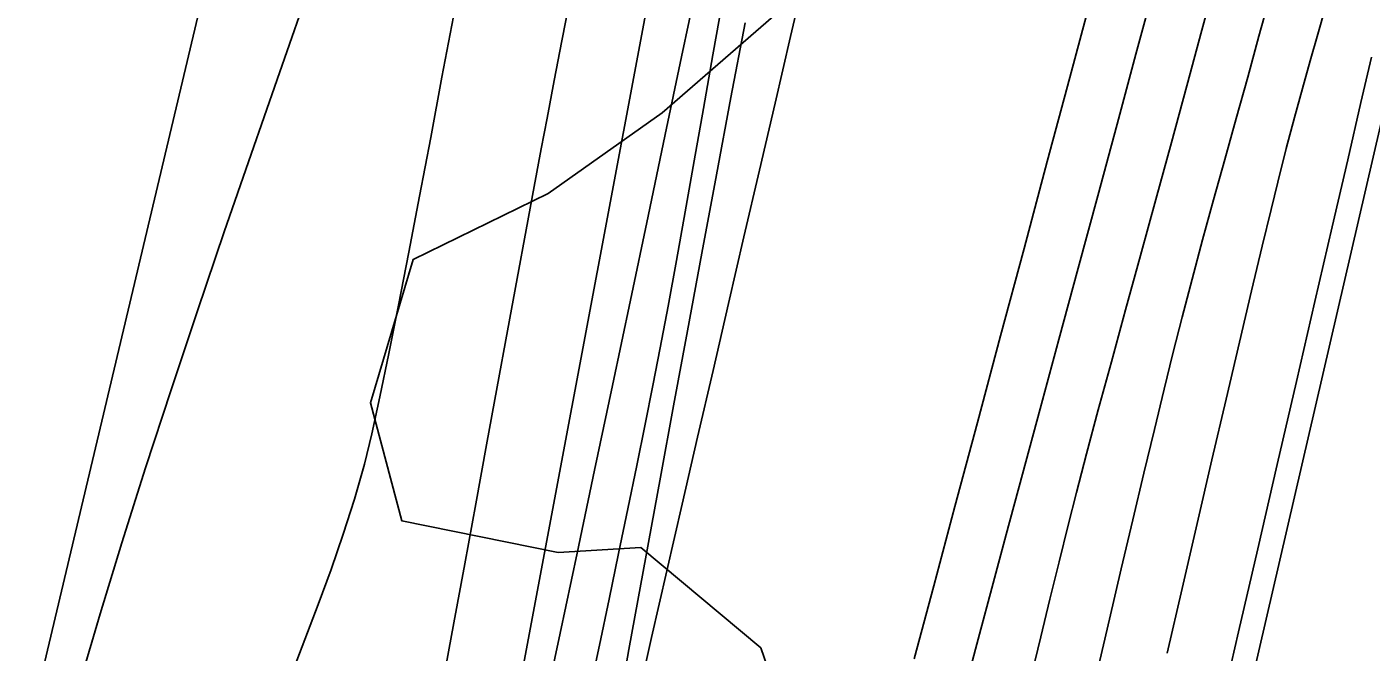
# Model space of a CAD drawing. Extents: x 1957117 to 1971063, y 701601 to 715861.
# Drawn here: x 1962829.51 to 1962879.14, y 704208.38 to 704231.47 of the extents above; entities that cross this region are included whole.
import ezdxf

# ---------------------------------------------------------------- set-up
doc = ezdxf.new("R2010")
doc.units = 0
for name, color, linetype in [('DT_X_Break_Line', 7, 'Continuous'), ('DT_X_Contour_Major', 7, 'Continuous'), ('DT_X_Contour_Minor', 7, 'Continuous'), ('DT_X_TIN_Hull', 7, 'Continuous'), ('GE_X_CL_20', 7, 'Continuous'), ('HY_X_Water_Edge', 7, 'Continuous'), ('RW_X_Esmt_RR', 7, 'Continuous'), ('VG_X_Tree_Line_Rt', 7, 'Continuous')]:
    doc.layers.add(name, color=color, linetype=linetype)

msp = doc.modelspace()

# ---------------------------------------------------------------- linework, layer by layer
at = {"layer": 'DT_X_Break_Line'}
for points in [[(1962730.818, 703457.798), (1962733.395, 703504.264), (1962741.916, 703605.02), (1962747.624, 703652.087), (1962756.592, 703704.666), (1962761.935, 703754.654), (1962770.271, 703804.276), (1962778.004, 703852.465), (1962787.236, 703902.544), (1962794.92, 703952.201), (1962805.163, 704000.74), (1962815.72, 704050.002), (1962825.218, 704099.5), (1962834.811, 704148.707), (1962846.035, 704198.31), (1962854.549, 704243.654), (1962868.069, 704295.231)], [(1962892.064, 704289.931), (1962881.011, 704234.451), (1962871.969, 704195.37), (1962858.193, 704145.387), (1962849.618, 704095.769), (1962840.196, 704046.83), (1962828.044, 703997.69), (1962822.426, 703949.671), (1962812.618, 703898.591), (1962803.468, 703849.395), (1962793.965, 703803.71), (1962788.733, 703751.727), (1962780.252, 703700.82), (1962774.948, 703651.755), (1962769.57, 703604.236), (1962761.597, 703549.082), (1962757.692, 703508.157), (1962753.044, 703454.513)]]:
    msp.add_lwpolyline(points, dxfattribs=at)
at = {"layer": 'DT_X_Contour_Major'}
for points in [[(1962868.798, 704232.553), (1962868.011, 704229.605), (1962867.18, 704226.496), (1962866.323, 704223.292), (1962865.458, 704220.058), (1962864.602, 704216.86), (1962863.773, 704213.762), (1962862.989, 704210.831), (1962862.267, 704208.132)], [(1962868.798, 704232.553), (1962868.011, 704229.605), (1962867.18, 704226.496), (1962866.323, 704223.292), (1962865.458, 704220.058), (1962864.602, 704216.86), (1962863.773, 704213.762), (1962862.989, 704210.831), (1962862.267, 704208.132)], [(1962879.152, 704230.351), (1962878.762, 704228.674), (1962878.272, 704226.559), (1962877.699, 704224.085), (1962877.062, 704221.333), (1962876.38, 704218.381), (1962875.671, 704215.31), (1962874.953, 704212.2), (1962874.245, 704209.13), (1962873.566, 704206.18)], [(1962879.152, 704230.351), (1962878.762, 704228.674), (1962878.272, 704226.559), (1962877.699, 704224.085), (1962877.062, 704221.333), (1962876.38, 704218.381), (1962875.671, 704215.31), (1962874.953, 704212.2), (1962874.245, 704209.13), (1962873.566, 704206.18)]]:
    msp.add_lwpolyline(points, dxfattribs=at)
at = {"layer": 'DT_X_Contour_Minor'}
for points in [[(1962873.425, 704233.339), (1962872.892, 704231.35), (1962872.335, 704229.291), (1962871.763, 704227.196), (1962871.189, 704225.097), (1962870.621, 704223.028), (1962870.071, 704221.02), (1962869.549, 704219.109), (1962869.066, 704217.325), (1962868.631, 704215.704), (1962868.256, 704214.276), (1962867.95, 704213.076), (1962867.615, 704211.72), (1962867.278, 704210.34), (1962866.94, 704208.942), (1962866.602, 704207.531)], [(1962873.425, 704233.339), (1962872.892, 704231.35), (1962872.335, 704229.291), (1962871.763, 704227.196), (1962871.189, 704225.097), (1962870.621, 704223.028), (1962870.071, 704221.02), (1962869.549, 704219.109), (1962869.066, 704217.325), (1962868.631, 704215.704), (1962868.256, 704214.276), (1962867.95, 704213.076), (1962867.615, 704211.72), (1962867.278, 704210.34), (1962866.94, 704208.942), (1962866.602, 704207.531)], [(1962854.239, 704233.042), (1962853.68, 704230.371), (1962853.078, 704227.501), (1962852.446, 704224.486), (1962851.793, 704221.378), (1962851.131, 704218.232), (1962850.471, 704215.099), (1962849.823, 704212.033), (1962849.2, 704209.086), (1962848.611, 704206.313)], [(1962854.239, 704233.042), (1962853.68, 704230.371), (1962853.078, 704227.501), (1962852.446, 704224.486), (1962851.793, 704221.378), (1962851.131, 704218.232), (1962850.471, 704215.099), (1962849.823, 704212.033), (1962849.2, 704209.086), (1962848.611, 704206.313)], [(1962871.113, 704232.918), (1962870.454, 704230.46), (1962869.76, 704227.879), (1962869.044, 704225.228), (1962868.323, 704222.559), (1962867.609, 704219.923), (1962866.919, 704217.371), (1962866.266, 704214.956), (1962865.666, 704212.73), (1962865.133, 704210.744), (1962864.681, 704209.05), (1962864.326, 704207.7)], [(1962871.113, 704232.918), (1962870.454, 704230.46), (1962869.76, 704227.879), (1962869.044, 704225.228), (1962868.323, 704222.559), (1962867.609, 704219.923), (1962866.919, 704217.371), (1962866.266, 704214.956), (1962865.666, 704212.73), (1962865.133, 704210.744), (1962864.681, 704209.05), (1962864.326, 704207.7)], [(1962844.877, 704207.327), (1962845.272, 704209.462), (1962845.675, 704211.649), (1962846.081, 704213.854), (1962846.483, 704216.044), (1962846.876, 704218.185), (1962847.255, 704220.243), (1962847.612, 704222.184), (1962847.943, 704223.975), (1962848.241, 704225.581), (1962848.501, 704226.969), (1962848.717, 704228.105), (1962848.982, 704229.486), (1962849.263, 704230.951), (1962849.555, 704232.472)], [(1962844.877, 704207.327), (1962845.272, 704209.462), (1962845.675, 704211.649), (1962846.081, 704213.854), (1962846.483, 704216.044), (1962846.876, 704218.185), (1962847.255, 704220.243), (1962847.612, 704222.184), (1962847.943, 704223.975), (1962848.241, 704225.581), (1962848.501, 704226.969), (1962848.717, 704228.105), (1962848.982, 704229.486), (1962849.263, 704230.951), (1962849.555, 704232.472)], [(1962855.195, 704232.42), (1962854.839, 704230.438), (1962854.488, 704228.463), (1962854.144, 704226.523), (1962853.81, 704224.641), (1962853.488, 704222.846), (1962853.181, 704221.162), (1962852.892, 704219.617), (1962852.624, 704218.235), (1962852.335, 704216.796), (1962852.025, 704215.271), (1962851.698, 704213.677), (1962851.357, 704212.029), (1962851.006, 704210.343), (1962850.647, 704208.637), (1962850.285, 704206.925)], [(1962855.195, 704232.42), (1962854.839, 704230.438), (1962854.488, 704228.463), (1962854.144, 704226.523), (1962853.81, 704224.641), (1962853.488, 704222.846), (1962853.181, 704221.162), (1962852.892, 704219.617), (1962852.624, 704218.235), (1962852.335, 704216.796), (1962852.025, 704215.271), (1962851.698, 704213.677), (1962851.357, 704212.029), (1962851.006, 704210.343), (1962850.647, 704208.637), (1962850.285, 704206.925)], [(1962875.407, 704232.63), (1962874.998, 704231.128), (1962874.58, 704229.613), (1962874.158, 704228.093), (1962873.737, 704226.579), (1962873.322, 704225.079), (1962872.918, 704223.602), (1962872.529, 704222.158), (1962872.161, 704220.757), (1962871.819, 704219.408), (1962871.494, 704218.091), (1962871.135, 704216.61), (1962870.747, 704214.993), (1962870.336, 704213.268), (1962869.91, 704211.46), (1962869.474, 704209.598), (1962869.035, 704207.708)], [(1962875.407, 704232.63), (1962874.998, 704231.128), (1962874.58, 704229.613), (1962874.158, 704228.093), (1962873.737, 704226.579), (1962873.322, 704225.079), (1962872.918, 704223.602), (1962872.529, 704222.158), (1962872.161, 704220.757), (1962871.819, 704219.408), (1962871.494, 704218.091), (1962871.135, 704216.61), (1962870.747, 704214.993), (1962870.336, 704213.268), (1962869.91, 704211.46), (1962869.474, 704209.598), (1962869.035, 704207.708)], [(1962877.45, 704232.2), (1962877.171, 704231.208), (1962876.889, 704230.216), (1962876.603, 704229.199), (1962876.309, 704228.131), (1962876.005, 704226.986), (1962875.688, 704225.739), (1962875.442, 704224.732), (1962875.117, 704223.378), (1962874.725, 704221.726), (1962874.278, 704219.826), (1962873.786, 704217.728), (1962873.262, 704215.48), (1962872.717, 704213.134), (1962872.163, 704210.737), (1962871.61, 704208.341)], [(1962877.45, 704232.2), (1962877.171, 704231.208), (1962876.889, 704230.216), (1962876.603, 704229.199), (1962876.309, 704228.131), (1962876.005, 704226.986), (1962875.688, 704225.739), (1962875.442, 704224.732), (1962875.117, 704223.378), (1962874.725, 704221.726), (1962874.278, 704219.826), (1962873.786, 704217.728), (1962873.262, 704215.48), (1962872.717, 704213.134), (1962872.163, 704210.737), (1962871.61, 704208.341)], [(1962831.507, 704207.377), (1962832.21, 704209.798), (1962833.012, 704212.42), (1962833.893, 704215.193), (1962834.832, 704218.065), (1962835.808, 704220.985), (1962836.799, 704223.903), (1962837.785, 704226.768), (1962838.745, 704229.527), (1962839.658, 704232.132)], [(1962831.507, 704207.377), (1962832.21, 704209.798), (1962833.012, 704212.42), (1962833.893, 704215.193), (1962834.832, 704218.065), (1962835.808, 704220.985), (1962836.799, 704223.903), (1962837.785, 704226.768), (1962838.745, 704229.527), (1962839.658, 704232.132)], [(1962839.276, 704207.557), (1962839.767, 704208.847), (1962840.259, 704210.142), (1962840.738, 704211.438), (1962841.191, 704212.736), (1962841.607, 704214.033), (1962841.97, 704215.328), (1962842.239, 704216.439), (1962842.542, 704217.81), (1962842.875, 704219.408), (1962843.234, 704221.198), (1962843.613, 704223.147), (1962844.01, 704225.221), (1962844.418, 704227.386), (1962844.834, 704229.609), (1962845.254, 704231.855)], [(1962839.276, 704207.557), (1962839.767, 704208.847), (1962840.259, 704210.142), (1962840.738, 704211.438), (1962841.191, 704212.736), (1962841.607, 704214.033), (1962841.97, 704215.328), (1962842.239, 704216.439), (1962842.542, 704217.81), (1962842.875, 704219.408), (1962843.234, 704221.198), (1962843.613, 704223.147), (1962844.01, 704225.221), (1962844.418, 704227.386), (1962844.834, 704229.609), (1962845.254, 704231.855)], [(1962856.023, 704231.627), (1962855.502, 704228.865), (1962854.966, 704226.007), (1962854.426, 704223.114), (1962853.893, 704220.249), (1962853.379, 704217.472), (1962852.896, 704214.844), (1962852.453, 704212.428), (1962852.063, 704210.285), (1962851.738, 704208.475), (1962851.487, 704207.061)], [(1962856.023, 704231.627), (1962855.502, 704228.865), (1962854.966, 704226.007), (1962854.426, 704223.114), (1962853.893, 704220.249), (1962853.379, 704217.472), (1962852.896, 704214.844), (1962852.453, 704212.428), (1962852.063, 704210.285), (1962851.738, 704208.475), (1962851.487, 704207.061)]]:
    msp.add_lwpolyline(points, dxfattribs=at)
at = {"layer": 'DT_X_TIN_Hull'}
msp.add_lwpolyline([(1962854.544, 704302.816), (1962839.463, 704247.251), (1962828.794, 704202.213), (1962815.745, 704150.832), (1962806.442, 704101.802), (1962788.018, 704003.247), (1962779.047, 703954.01), (1962770.927, 703904.936), (1962763.124, 703854.555), (1962754.385, 703805.324), (1962746.258, 703756.127), (1962738.677, 703706.86), (1962732.41, 703657.862), (1962724.468, 703607.498), (1962718.773, 703557.311), (1962703.306, 703409.414)], dxfattribs=at)
at = {"layer": 'GE_X_CL_20'}
msp.add_arc((1968466.781, 702923.066), 5729.578, 166.495347, 177.813939, dxfattribs=at)
at = {"layer": 'HY_X_Water_Edge'}
msp.add_spline([(1963191.723, 701994.048), (1963062.047, 702441.167), (1962863.491, 703169.356), (1962827.53, 703438.691), (1962823.213, 703537.412), (1962817.962, 703593.874), (1962817.97, 703697.316), (1962828.582, 703804.235), (1962836.461, 703844.734), (1962850.687, 703896.004), (1962867.251, 703938.846), (1962873.848, 703992.355), (1962884.135, 704091.371), (1962891.241, 704140.854), (1962897.382, 704180.529), (1962905.467, 704230.979), (1962943.949, 704328.022), (1962948.537, 704378.842), (1962964.114, 704426.264), (1963004.885, 704570.73), (1963042.054, 704716.522), (1963062.038, 704814.417), (1963072.171, 704860.237), (1963090.023, 704956.798), (1963107.066, 705031.783), (1963133.773, 705105.742), (1963148.685, 705206.74), (1963175.48, 705301.059), (1963191.635, 705353.417), (1963210.988, 705447.286), (1963219.532, 705497.27), (1963230.124, 705549.475), (1963251.052, 705591.159), (1963275.289, 705693.429), (1963292.982, 705784.032), (1963302.841, 705839.645), (1963335.126, 705936.766), (1963359.752, 706046.75), (1963389.133, 706177.299), (1963417.827, 706273.456), (1963475.868, 706451.902), (1963533.782, 706640.53), (1963553.86, 706696.984), (1963580.184, 706715.425), (1963609.172, 706718.73), (1963617.062, 706714.691), (1963619.447, 706694.678), (1963564.282, 706533.07), (1963531.853, 706395.229), (1963434.4, 706006.96), (1963354.09, 705679.186), (1963237.513, 705206.07), (1963167.369, 704892.962), (1963059.145, 704434.176), (1962907.914, 703908.742), (1962877.458, 703703.326), (1962898.357, 703412.121), (1962942.65, 703052.267), (1963048.963, 702674.866), (1963191.468, 702189.666), (1963245.396, 702019.832)], degree=3, dxfattribs=at)
at = {"layer": 'RW_X_Esmt_RR'}
for radius, start, end in [(5759.578, 166.4953469, 172.9409494), (5699.578, 166.495347, 172.904425)]:
    msp.add_arc((1968466.781, 702923.066), radius, start, end, dxfattribs=at)
at = {"layer": 'VG_X_Tree_Line_Rt'}
msp.add_lwpolyline([(1962857.546, 704232.274), (1962852.962, 704228.303), (1962848.754, 704225.323), (1962843.767, 704222.881), (1962842.193, 704217.586), (1962843.356, 704213.226), (1962849.12, 704212.063), (1962852.17, 704212.243), (1962856.611, 704208.539), (1962858.502, 704203.05), (1962851.998, 704200.9), (1962846.35, 704203.585), (1962841.447, 704203.277), (1962842.715, 704198.475), (1962846.724, 704195.493), (1962848.386, 704191.517), (1962845.175, 704186.341), (1962846.315, 704180.699), (1962844.831, 704174.346), (1962842.198, 704164.57)], dxfattribs=at)

doc.saveas('drawing.dxf')
